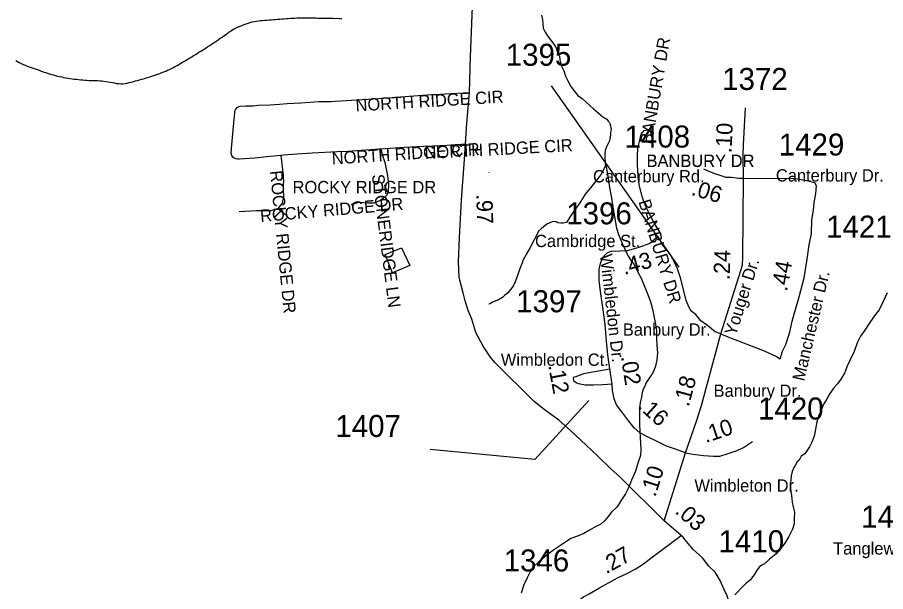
# Model space of a CAD drawing. Extents: x 1950930 to 2061844, y 904556 to 1017002.
# Drawn here: x 1996439 to 2003139, y 967223 to 971656 of the extents above; entities that cross this region are included whole.
import ezdxf

# ---------------------------------------------------------------- set-up
doc = ezdxf.new("R2010")
doc.units = 0
for name, color, linetype in [('Exist Hydrographic Creek Single Shore', 7, 'Continuous'), ('Exist Hydrographic Misc Water Feature', 7, 'Continuous'), ('Exist Road Non-System Type 51', 7, 'Continuous'), ('Exist Road Non-System Type 51 Label', 7, 'Continuous'), ('Exist Road Primary US Structure Standard Bridge CELL', 7, 'Continuous'), ('Exist Road Secondary Type 51 Attributed', 7, 'Continuous'), ('Exist Road Secondary Type 51 Label', 7, 'Continuous'), ('Exist Road Secondary Type 51 Number Label', 7, 'Continuous')]:
    doc.layers.add(name, color=color, linetype=linetype)

msp = doc.modelspace()

# ---------------------------------------------------------------- linework, layer by layer
at = {"layer": 'Exist Hydrographic Creek Single Shore'}
for points in [[(2000484.5, 971672.9), (2000490.7, 971636.7), (2000492.6, 971604.8), (2000496.6, 971572.9), (2000510.7, 971540.8), (2000524.7, 971520.8), (2000544.8, 971492.8), (2000560.8, 971470.8), (2000578.7, 971448.8), (2000596.8, 971420.9), (2000604.8, 971392.8), (2000622.7, 971357), (2000624.8, 971328.7), (2000632.6, 971296.7), (2000640.7, 971274.9), (2000654.8, 971242.8), (2000668.7, 971200.8), (2000687, 971165), (2000709.1, 971120.9), (2000733, 971090.8), (2000763.1, 971052.8), (2000797.1, 971028.8), (2000825.1, 971002.9), (2000858.9, 970973), (2000885, 970948.9), (2000921.1, 970918.9), (2000941.1, 970901.1), (2000956.9, 970888.9), (2000987.1, 970870.9), (2000996.9, 970855), (2001005, 970846.9), (2001011, 970837), (2001015.2, 970817.2), (2001021.2, 970789.2), (2001015.2, 970768.9), (2001015, 970745), (2001011.1, 970717.2), (2001007.2, 970703.1), (2000997.3, 970683), (2000987.3, 970660.9), (2000983.2, 970649.2), (2000975.2, 970629), (2000971.3, 970613), (2000973.4, 970589), (2000971.2, 970565.1), (2000975.4, 970544.9), (2000975.3, 970521), (2000979.4, 970517)], [(2003150.2, 969530.4), (2003120.3, 969462.1), (2003088.1, 969398.1), (2003050.3, 969350), (2003006.3, 969284.3), (2002978.2, 969242.2), (2002946.4, 969195.9), (2002918.4, 969144), (2002896.3, 969076.2), (2002862.4, 969008), (2002842.5, 968964.1), (2002822.6, 968908.1), (2002794.5, 968864), (2002768.5, 968827.8), (2002738.6, 968795.9), (2002708.5, 968751.9), (2002682.6, 968705.9), (2002656.8, 968663.7), (2002642.8, 968621.7), (2002624.6, 968586), (2002608.8, 968533.8), (2002596.7, 968475.9), (2002586.8, 968423.6), (2002570.7, 968377.7), (2002552.9, 968341.6), (2002530.9, 968309.6), (2002514.7, 968285.6), (2002486.8, 968267.8), (2002473, 968237.6), (2002457, 968225.8), (2002443.1, 968201.8), (2002430.8, 968181.7), (2002417, 968149.5), (2002410.8, 968117.8), (2002407.1, 968083.7), (2002403.1, 968031.6), (2002412.9, 967965.5), (2002417.1, 967913.5), (2002425.2, 967877.6), (2002437.1, 967837.6), (2002433.2, 967789.5), (2002433.3, 967745.5), (2002421.3, 967705.7), (2002393.2, 967647.5), (2002361.3, 967597.7), (2002325.2, 967549.5), (2002293.3, 967515.4), (2002241.2, 967471.5), (2002203.4, 967437.5), (2002179.5, 967423.5), (2002163.5, 967411.4), (2002143.5, 967383.3), (2002123.5, 967351.5), (2002111.4, 967337.3)], [(2002111.4, 967337.3), (2002097.5, 967315.3), (2002073.5, 967295.5), (2002063.4, 967287.5), (2002043.3, 967267.2)]]:
    msp.add_lwpolyline(points, dxfattribs=at)
at = {"layer": 'Exist Hydrographic Misc Water Feature'}
for points in [[(1997537.6, 971222.9), (1997553, 971229.2), (1997568.4, 971234.6), (1997583.6, 971240.9), (1997598.7, 971247.1), (1997613.5, 971254.2), (1997628.5, 971261.4), (1997643.2, 971268.5), (1997657.6, 971276.3), (1997671.7, 971284.2), (1997686.1, 971292.1), (1997700.2, 971300.9), (1997714.4, 971308.8), (1997728.5, 971317.5), (1997742.5, 971326.2), (1997756.6, 971335), (1997770.6, 971342.9), (1997784.7, 971351.6), (1997798.9, 971360.3), (1997812.6, 971368.3), (1997826.5, 971376.9), (1997840.5, 971385.7), (1997854.4, 971394.5), (1997868.2, 971403.3), (1997882.1, 971412.8), (1997895.9, 971421.5), (1997909.6, 971430.2), (1997923.1, 971439), (1997936.9, 971448.5), (1997950.6, 971457.3), (1997964.1, 971466.8), (1997977.9, 971475.6), (1997991.6, 971484.4), (1998005.1, 971493.9), (1998018.7, 971503.4), (1998032.2, 971512.3), (1998045.5, 971521.8), (1998058.7, 971532.2), (1998071.8, 971541.7), (1998085.1, 971551.3), (1998098.9, 971560), (1998113.2, 971567.9), (1998128, 971575.8), (1998142.9, 971582.1), (1998158.3, 971588.3), (1998173.7, 971593.8), (1998189.1, 971600), (1998204.5, 971605.5), (1998220.2, 971610.9), (1998235.8, 971615.5), (1998251.6, 971620.1), (1998267.6, 971623.9), (1998283.6, 971626), (1998299.8, 971628.9), (1998316, 971630.3), (1998332.6, 971632.3), (1998348.8, 971633.7), (1998365.2, 971635), (1998381.6, 971636.2), (1998398, 971637.6), (1998414.2, 971638.9), (1998430.8, 971640.2), (1998447, 971641.4), (1998463.4, 971642.8), (1998479.8, 971644), (1998496.2, 971645.3), (1998512.4, 971646.7), (1998528.9, 971647.2), (1998545.5, 971648.4), (1998561.5, 971648.9), (1998578.1, 971650.3), (1998594.5, 971650.8), (1998610.9, 971651.2), (1998627.3, 971650.9), (1998643.7, 971651.4), (1998660.1, 971651.8), (1998676.5, 971651.5), (1998692.9, 971652), (1998709.3, 971651.6), (1998725.7, 971651.3), (1998742.1, 971651), (1998758.5, 971650.6), (1998774.9, 971650.3), (1998791.3, 971650), (1998807.7, 971649.5), (1998824.1, 971649.2), (1998840.5, 971648.9), (1998856.9, 971648.5), (1998873.3, 971648.2), (1998889.7, 971647.9), (1998906.1, 971648.4), (1998922.6, 971648), (1998942.2, 971647.6)], [(1996426.9, 971322.4), (1996440.2, 971313.9), (1996453.9, 971306.2), (1996468.3, 971298.5), (1996483.3, 971291.6), (1996498.2, 971285.6), (1996513.6, 971279.5), (1996529.2, 971273.4), (1996545, 971268.2), (1996561, 971262.9), (1996576.8, 971257.7), (1996592.3, 971252.4), (1996608.1, 971247.1), (1996623.7, 971241.1), (1996639.1, 971235.9), (1996654.9, 971230.6), (1996670.3, 971225.4), (1996685.8, 971220.2), (1996701.6, 971215.8), (1996717.6, 971211.3), (1996733.2, 971206.8), (1996749.2, 971202.4), (1996765.2, 971198.7), (1996781, 971195.3), (1996797.2, 971191.6), (1996813.4, 971188.8), (1996829.4, 971185.9), (1996845.6, 971184), (1996862, 971181.2), (1996878.2, 971179.3), (1996894.6, 971177.3), (1996911, 971175.3), (1996927.2, 971174.1), (1996943.6, 971172.2), (1996959.8, 971171), (1996976.2, 971169.8), (1996992.6, 971168.7), (1997009, 971168.3), (1997025.6, 971168), (1997041.8, 971167.7), (1997058.4, 971167.3), (1997074.8, 971166.1), (1997091.2, 971165), (1997107.2, 971163.9), (1997123.6, 971161.8), (1997139.8, 971159.1), (1997155.8, 971155.4), (1997172.2, 971152.7), (1997188.4, 971149), (1997204.6, 971146.2), (1997220.8, 971144.2), (1997236.8, 971143.1), (1997253.2, 971143.6), (1997269.6, 971145.6), (1997285.8, 971148.6), (1997301.8, 971152.4), (1997318, 971156.2), (1997334, 971160), (1997349.8, 971164.5), (1997365.4, 971168.4), (1997381.4, 971172.9), (1997397.4, 971177.5), (1997413, 971182.1), (1997428.5, 971186.7), (1997444.3, 971191.3), (1997460.1, 971196.7), (1997475.7, 971202.1), (1997491.1, 971206.7), (1997506.7, 971212.2), (1997522.3, 971217.6), (1997537.6, 971222.9)], [(2000979.4, 970517), (2000969.4, 970492.9), (2000939.4, 970437.1), (2000899.3, 970389), (2000861.6, 970340.9), (2000821.5, 970290.8), (2000779.4, 970224.8), (2000733.4, 970158.8), (2000701.6, 970112.8), (2000689.7, 970092.7), (2000681.6, 970080.7), (2000677.5, 970072.6), (2000649.5, 970066.6), (2000633.7, 970066.6), (2000609.5, 970068.8), (2000597.5, 970076.6), (2000585.4, 970080.8), (2000565.7, 970078.5), (2000525.6, 970058.7), (2000483.6, 970026.8), (2000461.5, 970004.6), (2000445.7, 969972.7), (2000427.6, 969938.6), (2000395.8, 969878.6), (2000367.6, 969830.6), (2000339.6, 969778.3), (2000337.7, 969766.6), (2000323.6, 969734.4), (2000311.8, 969702.5), (2000297.8, 969662.4), (2000279.8, 969614.5), (2000265.9, 969580.3), (2000243.7, 969554.5), (2000223.9, 969530.3), (2000199.8, 969510.5), (2000183.7, 969494.4), (2000151.9, 969476.4), (2000105.9, 969458.3), (2000087.9, 969444.2), (2000078, 969442.5)], [(2000979.4, 970517), (2000987.4, 970472.8), (2000997.4, 970416.8), (2001009.3, 970343.1), (2001021.3, 970274.9), (2001033.4, 970192.9), (2001047.6, 970117.1), (2001063.5, 970028.9), (2001077.6, 969979), (2001105.7, 969908.8), (2001133.7, 969851.2), (2001151.9, 969811.1), (2001171.6, 969783.1), (2001197.8, 969749.1), (2001224, 969695), (2001251.8, 969642.9), (2001285.8, 969561.2), (2001312, 969495), (2001327.9, 969451), (2001340, 969403.2), (2001354.1, 969339.2), (2001364.2, 969287.2), (2001370, 969237.1), (2001372.1, 969181), (2001374.3, 969125.1), (2001378.3, 969065), (2001374.3, 969013.2), (2001362.4, 968962.9), (2001350.5, 968927.1), (2001334.5, 968899.2), (2001320.3, 968879.1), (2001304.4, 968854.9), (2001288.5, 968832.9), (2001282.5, 968813), (2001268.5, 968787), (2001260.4, 968759), (2001254.4, 968723), (2001244.3, 968682.8), (2001240.5, 968638.9), (2001240.6, 968567), (2001240.4, 968510.9), (2001246.6, 968365.1), (2001250.6, 968321), (2001246.7, 968272.9), (2001230.8, 968221), (2001208.7, 968152.9), (2001178.7, 968082.9), (2001154.9, 968024.7), (2001130.9, 967976.9), (2001097, 967924.8), (2001067.2, 967876.8), (2001025, 967836.7), (2000997, 967802.8), (2000973.1, 967772.8), (2000941, 967744.6), (2000909.2, 967728.5), (2000855, 967696.5), (2000809.2, 967672.5), (2000761.2, 967650.5), (2000709, 967632.5), (2000629.1, 967578.4), (2000577.2, 967542.4), (2000547.2, 967522.3), (2000515.2, 967496.4), (2000487.4, 967470.4), (2000455.4, 967446.5), (2000425.2, 967416.2), (2000399.2, 967380.4), (2000373.2, 967328.4), (2000347.5, 967276.1), (2000327.4, 967210.2)], [(2000078.5, 970456), (2000078.5, 970457.4)], [(2000078.5, 970455.2), (2000078.5, 970455.2)], [(2000078.5, 970455.2), (2000078.5, 970455.2)], [(2000078.6, 970455.2), (2000078.5, 970455.2)], [(1999276.9, 969825.8), (1999402.8, 969877.3), (1999467, 969741.4), (1999334.9, 969682.4), (1999276.9, 969825.8)], [(2002043.3, 967267.2), (2001975.6, 967199.4)]]:
    msp.add_lwpolyline(points, dxfattribs=at)
at = {"layer": 'Exist Road Non-System Type 51'}
for points in [[(1998471.9, 970589.3), (1998363.8, 970579.5), (1998270.2, 970568.4), (1998149.4, 970561.3), (1998136.5, 970561.6), (1998123.9, 970564.1), (1998113.2, 970568.3), (1998101.5, 970577.4), (1998093.2, 970589.7), (1998089.5, 970604.1), (1998090.9, 970642.2), (1998110, 970841), (1998117, 970919.2), (1998118.2, 970930.4), (1998121.8, 970941.1), (1998127.5, 970950.8), (1998135.1, 970959.1), (1998144.2, 970965.6), (1998154.8, 970970.1), (1998201.2, 970973.5), (1998257.8, 970973.2), (1998298.1, 970976.7), (1998389.2, 970979.3), (1998462, 970985.1), (1998520.8, 970989.7), (1998626, 970997), (1998765.2, 971005.1), (1998829.5, 971005.3), (1998857.8, 971005.6), (1998892.4, 971009.9), (1998975.8, 971014), (1999103, 971020.9), (1999304.5, 971034.3), (1999461.4, 971046.3), (1999637.4, 971059.4), (1999668.5, 971061), (1999741.2, 971064.6), (1999928.8, 971076.9)], [(2001223.5, 970581.9), (2001227.1, 970645.2), (2001241.4, 970706.8), (2001253, 970753.4), (2001277.1, 970781.7), (2001305.4, 970788.4), (2001322.9, 970781.7), (2001337.9, 970722.6)], [(1999906, 970674.2), (1999862.8, 970674.8), (1999819, 970672.1), (1999751.9, 970667.6), (1999641.6, 970661.8), (1999575.9, 970659.5), (1999424, 970650.9), (1999277.8, 970640.8), (1999244.2, 970638.9)], [(1999244.2, 970638.9), (1999226.1, 970637.9), (1999200.6, 970636.5), (1999130.6, 970630), (1999054.2, 970625), (1998989.2, 970619.8), (1998906.6, 970616.4), (1998715.1, 970607.8), (1998596.2, 970598.6), (1998493.8, 970591.3), (1998471.9, 970589.3)], [(1999244.2, 970638.9), (1999257.2, 970590.4), (1999274.6, 970535.1), (1999295.1, 970434.6), (1999302.4, 970364.7), (1999299.4, 970312.2), (1999289.2, 970283.2), (1999266, 970261.3), (1999244.1, 970243.9), (1999215, 970230.8), (1999185.9, 970222), (1999140.8, 970222), (1999108.8, 970224.9), (1999079.6, 970226.4), (1999056.2, 970222), (1999028.6, 970213.2), (1999014.8, 970207)], [(1998471.9, 970589.3), (1998489.1, 970433.9), (1998492.2, 970379.1)], [(2001407, 969982.5), (2001358.5, 970058.1), (2001305.8, 970156.1), (2001275.2, 970225.8), (2001261, 970273.2), (2001237.2, 970363.9), (2001229, 970426.4), (2001223.4, 970519.4), (2001223.4, 970579.4)], [(1998151.1, 970156.6), (1998284, 970165.5), (1998397.1, 970164.9), (1998454, 970182.8), (1998486, 970220.5), (1998495.5, 970269.7), (1998491.8, 970327.2), (1998492.2, 970379.1)]]:
    msp.add_lwpolyline(points, dxfattribs=at)
at = {"layer": 'Exist Road Secondary Type 51 Attributed'}
for p, q in [((2001028.2, 968824), (2001010.1, 968942)), ((2001430.9, 967770.1), (2001594.6, 968294.3)), ((2001561, 967656.4), (2001430.9, 967770.1))]:
    msp.add_line(p, q, dxfattribs=at)
for points in [[(2001430.9, 967770.1), (2001089, 968108.3), (2001019.6, 968171.9), (2000914, 968272.6), (2000786.4, 968391.7), (2000706.3, 968467.8), (2000618.4, 968547.6), (2000494.2, 968637.6), (2000426.3, 968691.7), (2000124.4, 968990.6), (2000089.2, 969033.6), (2000032.5, 969117.7), (1999975.8, 969223.4), (1999946.5, 969325.1), (1999917.2, 969393.6), (1999893.7, 969467.9), (1999880.1, 969530.5), (1999847.3, 969647.1), (1999843.4, 969769.1), (1999851.9, 969957), (1999866.5, 970247), (1999889, 970558.8), (1999907.6, 970838.7), (1999928.1, 971074.6), (1999936.8, 971350.5), (1999953.6, 971804.3)], [(2002041.3, 970412.6), (2002039.2, 970592.7), (2002043.1, 970672.7), (2002057, 970956.7)], [(2002041.3, 970412.6), (2002005.3, 970410.6), (2001949.4, 970418.5), (2001909.2, 970420.6), (2001861.3, 970434.6), (2001821.4, 970448.6), (2001777.4, 970466.5), (2001735.3, 970484.4)], [(2001867.3, 969211.7), (2002021.7, 969700.6), (2002035.8, 969742.5), (2002037.7, 969804.5), (2002041.3, 970412.6)], [(2002591.8, 970377.7), (2002543, 970391.9), (2002501.9, 970400.1), (2002441.1, 970409.4), (2002041.3, 970412.6)], [(2002326.3, 969019.2), (2002343.8, 969079.9), (2002368.5, 969131.4), (2002399.4, 969226.1), (2002418.9, 969311.6), (2002439.5, 969381.6), (2002471, 969498.6), (2002510.1, 969645.8), (2002533.8, 969788.3), (2002549.2, 969900.6), (2002566.7, 969987.3), (2002570.8, 970091.5), (2002583.2, 970166.4), (2002588.3, 970223), (2002599.6, 970297.2), (2002604.8, 970354.8), (2002591.8, 970377.7)], [(2001383.6, 969964.2), (2001319.7, 969910.3), (2001233.6, 969878.1), (2001197.6, 969868.2), (2001143.6, 969854.1), (2001091.5, 969850), (2001051.5, 969848), (2001023.5, 969850), (2000986.6, 969834.8)], [(2001867.3, 969211.7), (2001824.1, 969228.4), (2001766, 969274.4), (2001712, 969312.3), (2001674, 969362.3), (2001637.9, 969388.3), (2001621.9, 969416.2), (2001599.8, 969470.3), (2001575.8, 969564.2), (2001555.7, 969646.3), (2001533.7, 969714.4), (2001509.7, 969766.3), (2001471.6, 969836.3), (2001415.5, 969902.3), (2001383.6, 969964.2)], [(2001010.1, 968942), (2000996.1, 969049.9), (2000983.9, 969156), (2000974, 969283.9), (2000955.9, 969415.9), (2000937.7, 969539.9), (2000929.7, 969627.9), (2000929.6, 969711.9), (2000939.6, 969755.9), (2000949.5, 969783.9), (2000965.5, 969812), (2000986.6, 969834.8)], [(2001594.6, 968294.3), (2001680.5, 968538.4), (2001718.4, 968660.4), (2001867.3, 969211.7)], [(2001867.3, 969211.7), (2001933.1, 969183.9), (2001994.9, 969161.3), (2002202.8, 969082), (2002296.3, 969038.7), (2002326.3, 969019.2)], [(2000732.7, 968855.9), (2000730.1, 968869.8), (2000738.1, 968879.8), (2000750.2, 968883.8), (2000770.2, 968891.8), (2000820.2, 968909.7), (2001010.1, 968942)], [(2001028.2, 968824), (2000956.1, 968819.9), (2000884.2, 968815.8), (2000820.2, 968817.7), (2000768.2, 968827.8), (2000750.2, 968835.8), (2000734.2, 968847.7), (2000732.7, 968855.9)], [(2001594.6, 968294.3), (2001518.6, 968322.3), (2001448.4, 968346.1), (2001370.4, 968384.2), (2001306.4, 968414.1), (2001242.5, 968448), (2001198.3, 968488), (2001156.4, 968540), (2001102.4, 968610), (2001062.3, 968663.8), (2001044.3, 968712), (2001030.2, 968775.9), (2001028.2, 968824)], [(2001594.6, 968294.3), (2001650.6, 968284.3), (2001734.6, 968274.4), (2001810.5, 968268.4), (2001858.5, 968268.4), (2001924.6, 968290.4), (2001992.5, 968312.4), (2002042.6, 968336.4), (2002112.6, 968382.5)], [(2000505.3, 966743.4), (2000563.4, 966853.5), (2000609.2, 966967.5), (2000621.2, 967017.5), (2000655.3, 967049.6), (2000667.2, 967073.6), (2000683.1, 967089.6), (2000711.1, 967107.7), (2000741.3, 967133.6), (2000779.3, 967161.7), (2000807.1, 967183.7), (2000851.2, 967205.8), (2000931.2, 967251.7), (2001071, 967329.9), (2001143.2, 967363.8), (2001207, 967395.9), (2001271.1, 967437.9), (2001327, 967480), (2001561, 967656.4)], [(2002135.7, 966405.4), (2002115.8, 966492.3), (2002041.5, 966712.3), (2001997.5, 966884.3), (2001955.4, 967056.4), (2001915.2, 967190.3), (2001891.3, 967244.2), (2001865.1, 967304.4), (2001823.1, 967372.3), (2001775.1, 967418.3), (2001725, 967484.3), (2001652.9, 967548.2), (2001588.9, 967626.2), (2001576.1, 967642.5), (2001561, 967656.4)]]:
    msp.add_lwpolyline(points, dxfattribs=at)
at = {"layer": 'Exist Road Secondary Type 51 Number Label'}
msp.add_line((2001546.4, 969726.3), (2000560.1, 971127.8), dxfattribs=at)
msp.add_lwpolyline([(2000849.7, 968698.8), (2000432.4, 968242.3), (1999623.9, 968320.6)], dxfattribs=at)

# ---------------------------------------------------------------- texts
at = {"layer": 'Exist Road Non-System Type 51 Label'}
for s, rotation, p in [('  BANBURY DR', 80.20429, (2001323.3, 970601.9)), ('  NORTH RIDGE CIR', 3.43899, (1998980.9, 970924.7)), ('  NORTH RIDGE CIR', 3.6836, (1998797.7, 970515)), ('  NORTH RIDGE CIR', 3.06361, (1999513.7, 970558.2)), ('  ROCKY RIDGE DR', 275.52665, (1998381.3, 970539.6)), ('  STONERIDGE LN', 277.17268, (1999164.9, 970509.3)), ('  ROCKY RIDGE DR', 4.94227, (1998246, 970069.4)), ('  BANBURY DR', 287.11842, (2001209.6, 970301.1))]:
    msp.add_text(s, height=95, rotation=rotation, dxfattribs=at).set_placement(p)
for s, p in [('  BANBURY DR', (2001223.4, 970500.4)), ('  BANBURY DR', (2001223.4, 970500.4)), ('  BANBURY DR', (2001223.6, 970501.7)), ('  ROCKY RIDGE DR', (1998492.2, 970297.9))]:
    msp.add_text(s, height=95, dxfattribs=at).set_placement(p)
at = {"layer": 'Exist Road Primary US Structure Standard Bridge CELL'}
for s, rotation, p in [('.10', 87.19844, (2001949.2, 970606.4)), ('.06', 343.71329, (2001632.3, 970286)), ('.97', 271.82178, (1999979.6, 970290.5)), ('.43', 15.30501, (2001122.1, 969666.9)), ('.24', 88.25355, (2001935.4, 969626.5)), ('.44', 79.65586, (2002377.6, 969536.3)), ('.02', 278.7464, (2001095.6, 969037.3)), ('.12', 280.62274, (2000534.3, 968968.7)), ('.18', 74.8091, (2001618.9, 968644.5)), ('.16', 317.89829, (2001220.9, 968645.4)), ('.10', 18.44092, (2001751.1, 968369.5)), ('.10', 72.65314, (2001361.6, 967948.2)), ('.03', 318.85068, (2001506.7, 967833.3)), ('.27', 29.18453, (2000982.9, 967356.4))]:
    msp.add_text(s, height=125, rotation=rotation, dxfattribs=at).set_placement(p)
at = {"layer": 'Exist Road Secondary Type 51 Label'}
for s, p in [('Canterbury Rd.', (2000880.9, 970381.8)), ('Canterbury Dr.', (2002292.3, 970388.6)), ('Cambridge St.', (2000433.7, 969882.5)), ('Banbury Dr.', (2001111.1, 969198.5)), ('Wimbledon Ct.', (2000169.8, 968966)), ('Banbury Dr.', (2001811.6, 968726.6)), ('Wimbleton Dr.', (2001663.4, 967994.8)), ('Tanglewood Cir.', (2002733.8, 967509.2))]:
    msp.add_text(s, height=95, dxfattribs=at).set_placement(p)
for s, rotation, p in [('Wimbledon Dr.', 276.55622, (2000934.3, 969823.9)), ('Youger Dr.', 72.62676, (2001983.3, 969191.9)), ('Manchester Dr.', 76.76028, (2002509.9, 968842.7))]:
    msp.add_text(s, height=95, rotation=rotation, dxfattribs=at).set_placement(p)
at = {"layer": 'Exist Road Secondary Type 51 Number Label'}
for s, p in [('1395', (2000207.9, 971281.8)), ('1372', (2001877.8, 971095.4)), ('1408', (2001124.6, 970650.6)), ('1429', (2002314.8, 970589)), ('1396', (2000674.7, 970058)), ('1421', (2002680.2, 969955.6)), ('1397', (2000288.4, 969379.3)), ('1420', (2002154.9, 968551.3)), ('1407', (1998893, 968416.9)), ('1415', (2002950.5, 967716.7)), ('1410', (2001849.8, 967526.8)), ('1346', (2000191.7, 967378.5))]:
    msp.add_text(s, height=170, dxfattribs=at).set_placement(p)

doc.saveas('drawing.dxf')
